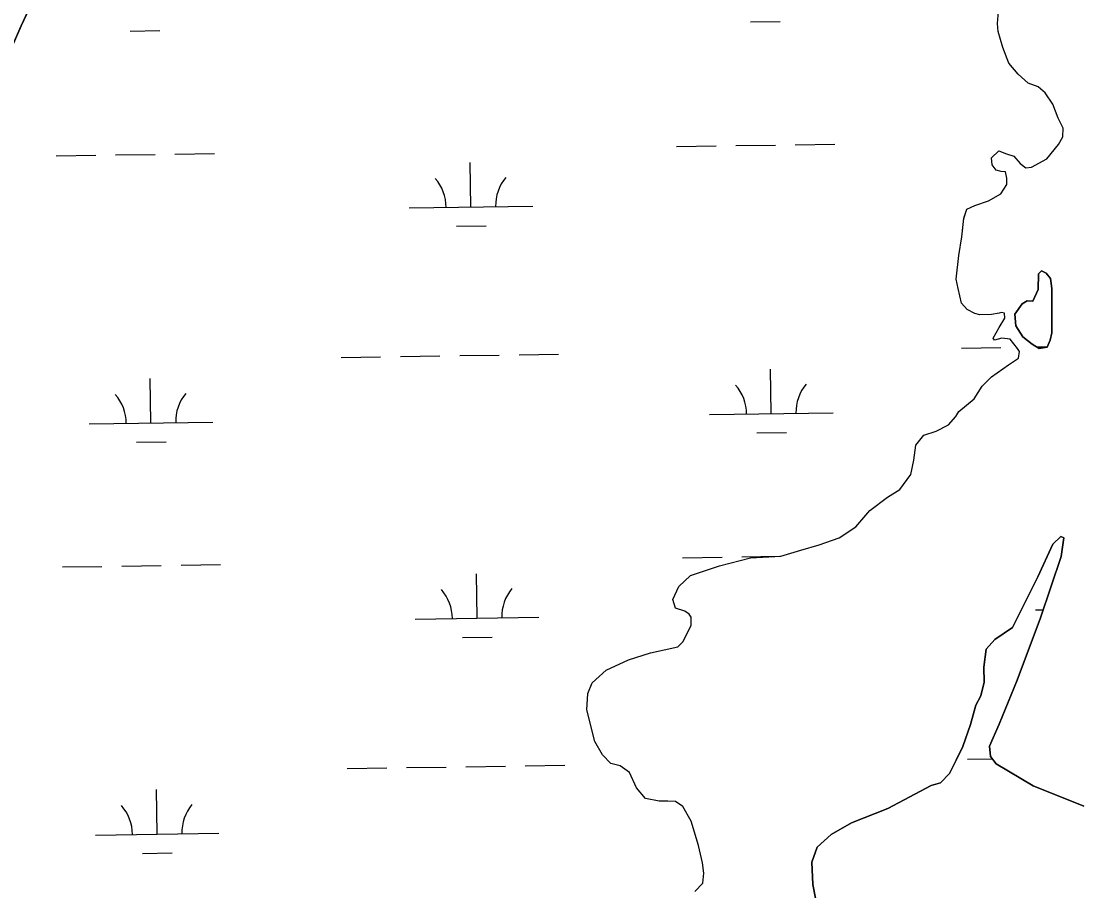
# Model space of a CAD drawing. Extents: x 3807117 to 3845308, y 337856 to 363736.
# Drawn here: x 3813744 to 3814601, y 347678 to 348381 of the extents above; entities that cross this region are included whole.
import ezdxf

# ---------------------------------------------------------------- set-up
doc = ezdxf.new("R2010")
doc.units = 0
doc.layers.add('V-TOPO-SHOR', color=7, linetype='Continuous')
doc.layers.add('V-WETL-SWMP', color=7, linetype='Continuous')

msp = doc.modelspace()

# ---------------------------------------------------------------- linework, layer by layer
at = {"layer": 'V-TOPO-SHOR'}
for points in [[(3813436.84, 347686.6), (3813446.32, 347715.41), (3813469.37, 347762.72), (3813536.68, 347898.29), (3813555.25, 347934.6), (3813567.43, 347970.6), (3813574.67, 347993.05), (3813615.61, 348076.6), (3813681.19, 348233.94), (3813744.38, 348377.26), (3813865.59, 348637.99), (3813917.22, 348755.52), (3813990.38, 348930.61), (3814068.86, 349116.7), (3814143.56, 349283.24), (3814181.92, 349374.59), (3814197.36, 349421.17)], [(3814579.02, 348313.88), (3814572.81, 348323.29), (3814567.08, 348328.05), (3814559, 348331.11), (3814551, 348338.23), (3814543.61, 348347.09), (3814538.62, 348359.97), (3814534.79, 348372.82), (3814534.33, 348379.23), (3814535.09, 348389.09)], [(3814289.36, 347677.03), (3814295.88, 347683.88), (3814296.61, 347692), (3814295.6, 347700.16), (3814292.38, 347714.17), (3814286.35, 347734.04), (3814279.6, 347745.79), (3814273.86, 347749.97), (3814267.47, 347750.09), (3814260.5, 347750.22), (3814249.49, 347752.16), (3814242.1, 347761.02), (3814236.52, 347773.33), (3814229.06, 347778.7), (3814221.54, 347780.58), (3814214.7, 347787.68), (3814208.5, 347798.26), (3814205.25, 347811.11), (3814202, 347823.96), (3814202.83, 347837.31), (3814206.48, 347845.96), (3814217.71, 347856.21), (3814235.89, 347864.59), (3814253.43, 347870.08), (3814275.6, 347874.9), (3814279.75, 347878.89), (3814286.39, 347892.13), (3814286.52, 347899.1), (3814284.82, 347901.46), (3814281.37, 347903.85), (3814273.86, 347906.31), (3814271.67, 347913.33), (3814276.51, 347923.7), (3814285.98, 347932.82), (3814309.37, 347940.53), (3814334.48, 347947.03), (3814358.92, 347948.32), (3814375.29, 347953.25), (3814389.9, 347957.63), (3814406.27, 347963.13), (3814419.81, 347972.18), (3814431.1, 347985.34), (3814445.25, 347996.12), (3814455.24, 348002.33), (3814464.19, 348014.37), (3814466.73, 348025.95), (3814468.12, 348038.12), (3814474.66, 348046.14), (3814484.6, 348049.44), (3814494.57, 348054.49), (3814500.51, 348061.35), (3814502.91, 348065.37), (3814515.31, 348075.61), (3814521.89, 348085.94), (3814529.59, 348093.36), (3814543.14, 348102.99), (3814551.38, 348108.64), (3814552.06, 348113.86), (3814550.36, 348116.22), (3814544.69, 348123.88), (3814537.73, 348124.59), (3814531.88, 348122.96), (3814530.75, 348124.72), (3814535.56, 348133.35), (3814540.35, 348140.82), (3814539.85, 348144.89), (3814537.54, 348145.52), (3814535.78, 348144.97), (3814529.37, 348143.93), (3814520.06, 348143.52), (3814516.02, 348144.76), (3814509.68, 348147.78), (3814505.13, 348153.1), (3814502.44, 348164.77), (3814500.83, 348172.36), (3814502.93, 348191.5), (3814505.54, 348206.56), (3814506.98, 348221.65), (3814509.45, 348229.16), (3814515.89, 348231.94), (3814527.01, 348235.8), (3814536.99, 348241.43), (3814541.78, 348248.9), (3814541.88, 348254.12), (3814540.81, 348259.38), (3814537.33, 348259.44), (3814533.28, 348260.68), (3814529.87, 348264.81), (3814529.4, 348270.63), (3814535.32, 348276.33), (3814541.67, 348273.89), (3814547.44, 348272.04), (3814552.56, 348266.13), (3814557.15, 348262.56), (3814561.81, 348263.05), (3814574.14, 348269.8), (3814583.65, 348281.25), (3814587.25, 348287.57), (3814587.38, 348294.54), (3814583.47, 348302.75), (3814579.02, 348313.88)], [(3814578.15, 348128.9), (3814578.24, 348164.94), (3814577.23, 348173.09), (3814573.82, 348177.23), (3814569.79, 348179.04), (3814567.42, 348176.76), (3814567.18, 348163.98), (3814562.94, 348154.76), (3814558.29, 348154.85), (3814554.18, 348152.6), (3814548.21, 348143.99), (3814549.2, 348134.67), (3814554.85, 348125.85), (3814562.29, 348119.9), (3814568.04, 348116.31), (3814574.45, 348117.35), (3814576.88, 348123.12), (3814578.15, 348128.9)], [(3814604.16, 347745.98), (3814563.2, 347762.44), (3814533.31, 347780.43), (3814528.77, 347786.33), (3814527.76, 347794.48), (3814535.65, 347812.35), (3814550.26, 347848.12), (3814569.21, 347898.33), (3814585.83, 347948), (3814587.85, 347963.08), (3814585.55, 347964.29), (3814579.04, 347958.01), (3814566.93, 347931.5), (3814546.41, 347890.62), (3814532.28, 347881), (3814525.15, 347872.99), (3814523.14, 347858.5), (3814523.49, 347846.29), (3814520.96, 347835.29), (3814516.76, 347827.82), (3814512.4, 347812.21), (3814506.25, 347794.3), (3814500.82, 347783.36), (3814495.38, 347772.42), (3814488.27, 347764.99), (3814480.67, 347762.81), (3814445.46, 347744.29), (3814416.18, 347732.62), (3814399.73, 347723.05), (3814388.49, 347712.8), (3814384.2, 347700.67), (3814385.03, 347682.64), (3814387.14, 347671.56)]]:
    msp.add_lwpolyline(points, dxfattribs=at)
at = {"layer": 'V-WETL-SWMP'}
for p, q in [((3813865.59, 348637.98), (3813744.38, 348377.26)), ((3814534.33, 348379.23), (3814535.09, 348389.09)), ((3813744.38, 348377.26), (3813681.19, 348233.94)), ((3813832.65, 348373.13), (3813856.64, 348373.49)), ((3814334.5, 348380.65), (3814358.5, 348381.01)), ((3814534.79, 348372.82), (3814534.33, 348379.23)), ((3814538.62, 348359.97), (3814534.79, 348372.82)), ((3814543.61, 348347.09), (3814538.62, 348359.97)), ((3814551, 348338.23), (3814543.61, 348347.09)), ((3814559, 348331.11), (3814551, 348338.23)), ((3814567.08, 348328.05), (3814559, 348331.11)), ((3814572.81, 348323.29), (3814567.08, 348328.05)), ((3814579.03, 348313.88), (3814572.81, 348323.29)), ((3814583.47, 348302.75), (3814579.03, 348313.88)), ((3814587.38, 348294.54), (3814583.47, 348302.75)), ((3814583.65, 348281.25), (3814587.26, 348287.57)), ((3814587.26, 348287.57), (3814587.38, 348294.54)), ((3814274.6, 348279.74), (3814306.59, 348280.22)), ((3814322.59, 348280.46), (3814354.59, 348280.94)), ((3814370.58, 348281.18), (3814402.58, 348281.65)), ((3814574.14, 348269.8), (3814583.65, 348281.25)), ((3813772.74, 348272.22), (3813804.74, 348272.7)), ((3813820.74, 348272.94), (3813852.73, 348273.42)), ((3813868.73, 348273.66), (3813900.73, 348274.14)), ((3814529.4, 348270.63), (3814535.32, 348276.33)), ((3814529.87, 348264.81), (3814529.4, 348270.63)), ((3814535.32, 348276.33), (3814541.67, 348273.89)), ((3814541.67, 348273.89), (3814547.44, 348272.04)), ((3814547.44, 348272.04), (3814552.56, 348266.13)), ((3814561.81, 348263.05), (3814574.14, 348269.8)), ((3814108.25, 348230.81), (3814107.71, 348266.81)), ((3814533.28, 348260.68), (3814529.87, 348264.81)), ((3814552.56, 348266.13), (3814557.15, 348262.56)), ((3814557.15, 348262.56), (3814561.81, 348263.05)), ((3814537.33, 348259.44), (3814533.28, 348260.68)), ((3814540.81, 348259.38), (3814537.33, 348259.44)), ((3814541.88, 348254.12), (3814540.81, 348259.38)), ((3814541.78, 348248.9), (3814541.88, 348254.12)), ((3814536.99, 348241.43), (3814541.78, 348248.9)), ((3814515.89, 348231.94), (3814527.01, 348235.8)), ((3814527.01, 348235.8), (3814536.99, 348241.43)), ((3814058.25, 348230.06), (3814158.24, 348231.56)), ((3814506.98, 348221.64), (3814509.45, 348229.15)), ((3814509.45, 348229.15), (3814515.89, 348231.94)), ((3814505.54, 348206.56), (3814506.98, 348221.64)), ((3814096.48, 348215.2), (3814120.48, 348215.56)), ((3814502.94, 348191.5), (3814505.54, 348206.56)), ((3814500.83, 348172.36), (3814502.94, 348191.5)), ((3814502.44, 348164.77), (3814500.83, 348172.36)), ((3814505.13, 348153.1), (3814502.44, 348164.77)), ((3814509.68, 348147.78), (3814505.13, 348153.1)), ((3814516.02, 348144.76), (3814509.68, 348147.78)), ((3814520.06, 348143.52), (3814516.02, 348144.76)), ((3814529.37, 348143.93), (3814520.06, 348143.52)), ((3814535.78, 348144.97), (3814529.37, 348143.93)), ((3814537.53, 348145.52), (3814535.78, 348144.97)), ((3814539.85, 348144.89), (3814537.53, 348145.52)), ((3814540.35, 348140.82), (3814539.85, 348144.89)), ((3814530.75, 348124.72), (3814535.56, 348133.35)), ((3814535.56, 348133.35), (3814540.35, 348140.82)), ((3814531.88, 348122.96), (3814530.75, 348124.72)), ((3814537.73, 348124.59), (3814531.88, 348122.96)), ((3814544.69, 348123.88), (3814537.73, 348124.59)), ((3814505.06, 348116.67), (3814537.06, 348117.15)), ((3814550.36, 348116.22), (3814544.69, 348123.88)), ((3814552.06, 348113.86), (3814550.36, 348116.22)), ((3814566, 348117.58), (3814574.6, 348117.71)), ((3814003.21, 348109.15), (3814035.21, 348109.63)), ((3814051.21, 348109.87), (3814083.2, 348110.35)), ((3814099.2, 348110.59), (3814131.2, 348111.07)), ((3814147.2, 348111.31), (3814179.19, 348111.79)), ((3814543.14, 348102.99), (3814551.38, 348108.64)), ((3814551.38, 348108.64), (3814552.06, 348113.86)), ((3814351.25, 348063.62), (3814350.71, 348099.61)), ((3814529.59, 348093.36), (3814543.14, 348102.99)), ((3813849.4, 348056.1), (3813848.86, 348092.1)), ((3814521.9, 348085.94), (3814529.59, 348093.36)), ((3814515.31, 348075.61), (3814521.9, 348085.94)), ((3814502.91, 348065.37), (3814515.31, 348075.61)), ((3814301.26, 348062.87), (3814401.24, 348064.37)), ((3814500.51, 348061.35), (3814502.91, 348065.37)), ((3813799.4, 348055.35), (3813899.39, 348056.85)), ((3814494.57, 348054.49), (3814500.51, 348061.35)), ((3814339.48, 348048.01), (3814363.48, 348048.37)), ((3814474.66, 348046.14), (3814484.6, 348049.44)), ((3814484.6, 348049.44), (3814494.57, 348054.49)), ((3813837.63, 348040.49), (3813861.63, 348040.85)), ((3814468.12, 348038.12), (3814474.66, 348046.14)), ((3814466.73, 348025.94), (3814468.12, 348038.12)), ((3814464.19, 348014.37), (3814466.73, 348025.94)), ((3814455.24, 348002.33), (3814464.19, 348014.37)), ((3814431.1, 347985.34), (3814445.25, 347996.12)), ((3814445.25, 347996.12), (3814455.24, 348002.33)), ((3814419.81, 347972.18), (3814431.1, 347985.34)), ((3814406.27, 347963.13), (3814419.81, 347972.18)), ((3814389.9, 347957.63), (3814406.27, 347963.13)), ((3814358.92, 347948.32), (3814375.29, 347953.25)), ((3814375.29, 347953.25), (3814389.9, 347957.63)), ((3814279.58, 347947.1), (3814311.58, 347947.58)), ((3814309.37, 347940.53), (3814334.49, 347947.03)), ((3814327.57, 347947.82), (3814358, 347948.27)), ((3814334.49, 347947.03), (3814358.92, 347948.32)), ((3813777.73, 347939.58), (3813809.72, 347940.06)), ((3813825.72, 347940.3), (3813857.72, 347940.78)), ((3813873.72, 347941.02), (3813905.71, 347941.5)), ((3814285.98, 347932.82), (3814309.37, 347940.53)), ((3814113.23, 347898.17), (3814112.69, 347934.17)), ((3814276.51, 347923.7), (3814285.98, 347932.82)), ((3814271.67, 347913.33), (3814276.51, 347923.7)), ((3814273.86, 347906.31), (3814271.67, 347913.33)), ((3814281.37, 347903.85), (3814273.86, 347906.31)), ((3814284.82, 347901.46), (3814281.37, 347903.85)), ((3814286.52, 347899.1), (3814284.82, 347901.46)), ((3814565.09, 347904.94), (3814571.46, 347905.04)), ((3814063.23, 347897.42), (3814163.22, 347898.92)), ((3814286.39, 347892.13), (3814286.52, 347899.1)), ((3814279.75, 347878.89), (3814286.39, 347892.13)), ((3814101.46, 347882.56), (3814125.46, 347882.92)), ((3814275.6, 347874.9), (3814279.75, 347878.89)), ((3814235.89, 347864.59), (3814253.43, 347870.08)), ((3814253.43, 347870.08), (3814275.6, 347874.9)), ((3814217.72, 347856.21), (3814235.89, 347864.59)), ((3814206.48, 347845.96), (3814217.72, 347856.21)), ((3814202.83, 347837.31), (3814206.48, 347845.96)), ((3814202, 347823.96), (3814202.83, 347837.31)), ((3814208.5, 347798.26), (3814202, 347823.96)), ((3814214.7, 347787.68), (3814208.5, 347798.26)), ((3814221.54, 347780.58), (3814214.7, 347787.68)), ((3814510.05, 347784.03), (3814530.3, 347784.34)), ((3814008.2, 347776.51), (3814040.19, 347776.99)), ((3814056.19, 347777.23), (3814088.19, 347777.71)), ((3814104.19, 347777.95), (3814136.18, 347778.43)), ((3814152.18, 347778.67), (3814184.18, 347779.15)), ((3814229.06, 347778.7), (3814221.54, 347780.58)), ((3814236.52, 347773.33), (3814229.06, 347778.7)), ((3814242.1, 347761.02), (3814236.52, 347773.33)), ((3813854.38, 347723.46), (3813853.84, 347759.46)), ((3814249.49, 347752.16), (3814242.1, 347761.02)), ((3814260.5, 347750.22), (3814249.49, 347752.16)), ((3814273.86, 347749.97), (3814260.5, 347750.22)), ((3814279.6, 347745.79), (3814273.86, 347749.97)), ((3814286.35, 347734.04), (3814279.6, 347745.79)), ((3814292.38, 347714.17), (3814286.35, 347734.04)), ((3813804.39, 347722.71), (3813904.38, 347724.21)), ((3814295.6, 347700.16), (3814292.38, 347714.17)), ((3813842.61, 347707.85), (3813866.61, 347708.21)), ((3814296.61, 347692), (3814295.6, 347700.16)), ((3814295.88, 347683.88), (3814296.61, 347692)), ((3814289.36, 347677.03), (3814295.88, 347683.88))]:
    msp.add_line(p, q, dxfattribs=at)
msp.add_lwpolyline([(3814578.15, 348128.91), (3814576.88, 348123.12), (3814574.45, 348117.35), (3814568.04, 348116.31), (3814562.29, 348119.9), (3814554.85, 348125.85), (3814549.2, 348134.67), (3814548.21, 348143.99), (3814554.18, 348152.6), (3814558.29, 348154.85), (3814562.94, 348154.76), (3814567.18, 348163.98), (3814567.42, 348176.76), (3814569.79, 348179.04), (3814573.82, 348177.23), (3814577.23, 348173.09), (3814578.24, 348164.94)], close=True, dxfattribs=at)
for points in [[(3814387.15, 347671.56), (3814385.03, 347682.64), (3814384.2, 347700.67), (3814388.49, 347712.8), (3814399.73, 347723.05), (3814416.18, 347732.62), (3814445.46, 347744.29), (3814480.67, 347762.81), (3814488.27, 347764.99), (3814495.38, 347772.42), (3814500.82, 347783.36), (3814506.25, 347794.3), (3814512.4, 347812.21), (3814516.76, 347827.82), (3814520.96, 347835.29), (3814523.49, 347846.29), (3814523.14, 347858.5), (3814525.15, 347872.99), (3814532.28, 347881), (3814546.4, 347890.62), (3814566.93, 347931.5), (3814579.04, 347958.01), (3814585.55, 347964.29), (3814587.85, 347963.08), (3814585.83, 347948.01), (3814569.21, 347898.33), (3814550.26, 347848.12), (3814535.65, 347812.35), (3814527.76, 347794.48)], [(3814527.76, 347794.48), (3814528.77, 347786.33), (3814533.31, 347780.43), (3814563.2, 347762.44), (3814604.16, 347745.98)]]:
    msp.add_lwpolyline(points, dxfattribs=at)
for centre, start, end in [((3814053, 348230.46), 0.08653, 41.63019), ((3814163.48, 348232.11), 140.08653, 181.63019), ((3814296.01, 348063.27), 0.08653, 41.63019), ((3814406.48, 348064.92), 140.08653, 181.63019), ((3813794.15, 348055.75), 0.08653, 41.63019), ((3813904.63, 348057.4), 140.08653, 181.63019), ((3814057.99, 347897.82), 0.08653, 41.63019), ((3814168.46, 347899.47), 140.08653, 181.63019), ((3813909.61, 347724.76), 140.08653, 181.63019), ((3813799.14, 347723.11), 0.08653, 41.63019)]:
    msp.add_arc(centre, 35.25, start, end, dxfattribs=at)

doc.saveas('drawing.dxf')
